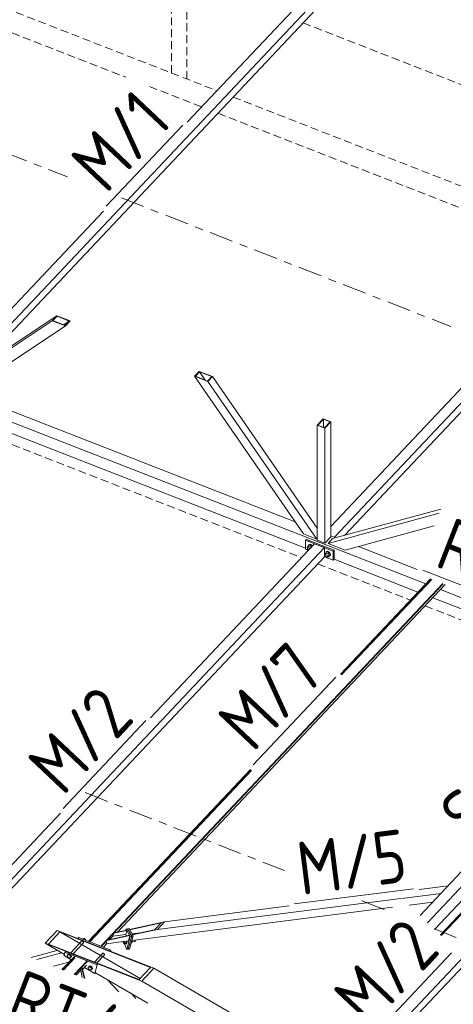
# Model space of a CAD drawing. Header units: millimetres. Extents: x -681 to 506, y -45 to 794.
# Tile 260 of 265: x 274 to 306, y 389 to 463. Entities that reach past the tile are written whole.
import ezdxf

# ---------------------------------------------------------------- set-up
doc = ezdxf.new("R2010")
doc.units = ezdxf.units.MM
doc.header["$LTSCALE"] = 0.6
for name, pattern in [('VERDECKT2', [1.5, 1, -0.5]), ('XKITLINE00', [0]), ('XKITLINE03', [6, 3, -1, 1, -1])]:
    doc.linetypes.add(name, pattern=pattern)
for name, color, linetype, lineweight in [('Bolt', 7, 'Continuous', 0), ('Part', 2, 'Continuous', 0), ('PartMark', 3, 'Continuous', 0), ('S-GRID', 1, 'Continuous', 0)]:
    doc.layers.add(name, color=color, linetype=linetype, lineweight=lineweight)
doc.styles.add('ISOCPEUR', font='ISOCPEUR.TTF')

msp = doc.modelspace()

# ---------------------------------------------------------------- linework, layer by layer
at = {"layer": 'Bolt', "color": 3, "linetype": 'XKITLINE00', "lineweight": 0}
for p, q in [((295.266, 423.657), (295.348, 423.753)), ((295.296, 423.6), (295.266, 423.657)), ((295.29, 423.581), (295.302, 423.619)), ((295.302, 423.534), (295.29, 423.581)), ((295.302, 423.619), (295.348, 423.668)), ((295.302, 423.619), (295.337, 423.637)), ((295.337, 423.637), (295.385, 423.63)), ((295.347, 423.759), (295.371, 423.829)), ((295.349, 423.753), (295.347, 423.759)), ((295.348, 423.753), (295.441, 423.851)), ((295.513, 423.689), (295.348, 423.753)), ((295.371, 423.829), (295.435, 423.862)), ((295.371, 423.829), (295.388, 423.847)), ((295.385, 423.63), (295.432, 423.6)), ((295.452, 423.88), (295.388, 423.847)), ((295.432, 423.6), (295.465, 423.557)), ((295.435, 423.862), (295.523, 423.848)), ((295.605, 423.787), (295.441, 423.851)), ((295.54, 423.867), (295.452, 423.88)), ((295.513, 423.689), (295.605, 423.787)), ((295.54, 423.636), (295.513, 423.689)), ((295.523, 423.848), (295.611, 423.793)), ((295.628, 423.811), (295.54, 423.867)), ((295.632, 423.734), (295.605, 423.787)), ((295.611, 423.793), (295.646, 423.748)), ((295.663, 423.767), (295.628, 423.811)), ((295.337, 423.489), (295.302, 423.534)), ((295.377, 423.464), (295.337, 423.489)), ((296.596, 423.139), (296.678, 423.234)), ((296.626, 423.081), (296.596, 423.139)), ((296.619, 423.063), (296.632, 423.1)), ((296.632, 423.015), (296.619, 423.063)), ((296.632, 423.1), (296.678, 423.149)), ((296.632, 423.1), (296.667, 423.118)), ((296.667, 422.97), (296.632, 423.015)), ((296.667, 423.118), (296.714, 423.111)), ((296.714, 422.941), (296.667, 422.97)), ((296.677, 423.241), (296.701, 423.31)), ((296.679, 423.235), (296.677, 423.241)), ((296.678, 423.234), (296.771, 423.332)), ((296.678, 423.234), (296.843, 423.17)), ((296.701, 423.31), (296.765, 423.343)), ((296.701, 423.31), (296.718, 423.329)), ((296.714, 423.111), (296.762, 423.081)), ((296.762, 422.933), (296.714, 422.941)), ((296.782, 423.361), (296.718, 423.329)), ((296.762, 423.081), (296.797, 423.036)), ((296.797, 422.951), (296.762, 422.933)), ((296.765, 423.343), (296.853, 423.33)), ((296.935, 423.268), (296.771, 423.332)), ((296.776, 422.941), (296.843, 422.915)), ((296.87, 423.348), (296.782, 423.361)), ((296.797, 423.036), (296.809, 422.989)), ((296.797, 422.951), (296.843, 423)), ((296.809, 422.989), (296.797, 422.951)), ((296.843, 423.17), (296.935, 423.268)), ((296.843, 423.17), (296.925, 423.01)), ((296.843, 422.915), (296.935, 423.012)), ((296.843, 422.915), (296.925, 423.01)), ((296.853, 423.33), (296.941, 423.274)), ((296.958, 423.293), (296.87, 423.348)), ((296.925, 423.01), (297.017, 423.108)), ((296.941, 423.002), (296.927, 423.004)), ((297.017, 423.108), (296.935, 423.268)), ((296.935, 423.012), (297.017, 423.108)), ((296.941, 423.274), (297.005, 423.192)), ((297.005, 423.034), (296.941, 423.002)), ((297.022, 423.21), (296.958, 423.293)), ((297.005, 423.192), (297.029, 423.104)), ((297.029, 423.104), (297.005, 423.034)), ((297.005, 423.034), (297.022, 423.052)), ((297.046, 423.122), (297.022, 423.21)), ((297.022, 423.052), (297.046, 423.122)), ((277.41, 393.065), (278.232, 393.936)), ((278.204, 393.907), (278.205, 393.917)), ((278.205, 393.917), (278.214, 393.936)), ((278.214, 393.936), (278.231, 393.948)), ((278.231, 393.948), (278.254, 393.952)), ((278.254, 393.952), (278.279, 393.948)), ((278.279, 393.948), (278.306, 393.937)), ((278.303, 394.095), (278.304, 394.096)), ((278.387, 394.146), (278.304, 394.096)), ((278.306, 393.937), (278.331, 393.918)), ((278.329, 394.085), (278.387, 394.146)), ((278.329, 394.085), (278.362, 394.072)), ((278.331, 393.918), (278.352, 393.895)), ((278.352, 393.895), (278.366, 393.869)), ((278.362, 394.072), (278.42, 394.133)), ((278.372, 393.82), (278.362, 393.801)), ((278.366, 393.869), (278.373, 393.843)), ((278.373, 393.843), (278.372, 393.82)), ((278.42, 394.133), (278.387, 394.146)), ((278.42, 394.133), (278.521, 394.075)), ((278.521, 394.075), (278.477, 394.028)), ((278.544, 394.001), (278.521, 394.075)), ((281.369, 393.877), (281.368, 393.914)), ((281.43, 393.738), (281.369, 393.877)), ((281.49, 393.781), (281.489, 393.929)), ((281.62, 393.798), (281.619, 393.946)), ((281.633, 393.878), (281.624, 393.788)), ((281.626, 393.947), (281.633, 393.878)), ((281.655, 393.792), (281.664, 393.882)), ((281.664, 393.882), (281.657, 393.951)), ((281.99, 393.845), (282.054, 393.853)), ((281.994, 393.809), (282.054, 393.853)), ((282.054, 393.853), (282.053, 394.001)), ((282.054, 393.89), (282.251, 393.915)), ((282.251, 393.915), (282.266, 393.942)), ((282.266, 393.942), (282.271, 393.991)), ((282.271, 393.991), (282.267, 394.028)), ((277.585, 392.996), (278.345, 393.801)), ((278.346, 393.789), (278.331, 393.787)), ((278.362, 393.801), (278.346, 393.789)), ((281.49, 393.781), (281.43, 393.738)), ((281.43, 393.738), (281.559, 393.754)), ((281.49, 393.781), (281.62, 393.798)), ((281.559, 393.742), (281.552, 393.753)), ((281.559, 393.754), (281.62, 393.798)), ((281.597, 393.738), (281.559, 393.742)), ((281.624, 393.788), (281.597, 393.738)), ((281.597, 393.738), (281.628, 393.742)), ((281.628, 393.742), (281.655, 393.792)), ((281.98, 393.808), (281.994, 393.809)), ((277.151, 392.875), (277.209, 392.936)), ((277.234, 392.925), (277.151, 392.875)), ((277.192, 392.747), (277.151, 392.875)), ((277.321, 392.672), (277.192, 392.747)), ((277.292, 392.986), (277.209, 392.936)), ((277.292, 392.986), (277.234, 392.925)), ((277.234, 392.925), (277.267, 392.912)), ((277.267, 392.912), (277.325, 392.973)), ((277.267, 392.912), (277.368, 392.854)), ((277.325, 392.973), (277.292, 392.986)), ((277.409, 392.726), (277.321, 392.672)), ((277.325, 392.973), (277.426, 392.915)), ((277.426, 392.915), (277.368, 392.854)), ((277.368, 392.854), (277.409, 392.726)), ((277.409, 392.726), (277.466, 392.787)), ((277.466, 392.787), (277.426, 392.915)), ((279.197, 392.368), (279.811, 393.019)), ((279.372, 392.299), (279.924, 392.884)), ((279.784, 393), (279.794, 393.019)), ((279.784, 392.99), (279.784, 393)), ((279.794, 393.019), (279.811, 393.031)), ((279.811, 393.031), (279.833, 393.035)), ((279.833, 393.035), (279.859, 393.031)), ((279.859, 393.031), (279.886, 393.02)), ((279.886, 393.02), (279.911, 393.001)), ((279.911, 393.001), (279.931, 392.978)), ((279.925, 392.872), (279.911, 392.87)), ((279.942, 392.884), (279.925, 392.872)), ((279.931, 392.978), (279.946, 392.952)), ((279.951, 392.903), (279.942, 392.884)), ((279.946, 392.952), (279.953, 392.926)), ((279.953, 392.926), (279.951, 392.903)), ((278.788, 392.019), (278.731, 391.958)), ((278.731, 391.958), (278.819, 392.011)), ((278.731, 391.958), (278.771, 391.83)), ((278.9, 391.755), (278.771, 391.83)), ((278.877, 392.073), (278.788, 392.019)), ((278.819, 392.011), (278.877, 392.073)), ((278.819, 392.011), (278.948, 391.937)), ((279.005, 391.998), (278.877, 392.073)), ((278.988, 391.809), (278.9, 391.755)), ((278.948, 391.937), (279.005, 391.998)), ((278.948, 391.937), (278.988, 391.809)), ((278.988, 391.809), (279.046, 391.87)), ((279.046, 391.87), (279.005, 391.998))]:
    msp.add_line(p, q, dxfattribs=at)
at = {"layer": 'Part', "color": 4, "linetype": 'VERDECKT2', "lineweight": 0}
for p, q in [((260.714, 468.944), (288.456, 458.123)), ((259.561, 467.723), (281.574, 459.137)), ((285.026, 459.461), (285.026, 467.125)), ((286.179, 459.011), (286.179, 466.675)), ((294.974, 463.245), (311.434, 456.825)), ((283.366, 458.438), (287.304, 456.902)), ((289.686, 457.643), (317.428, 446.822)), ((288.533, 456.422), (310.546, 447.836)), ((267.098, 433.716), (294.84, 422.895)), ((296.07, 422.415), (303.068, 419.686)), ((304.195, 419.246), (320.037, 413.067))]:
    msp.add_line(p, q, dxfattribs=at)
at = {"layer": 'Part', "color": 2, "linetype": 'XKITLINE00', "lineweight": 0}
for p, q in [((299.316, 468.525), (268.572, 435.958)), ((298.556, 468.821), (286.215, 455.748)), ((270.299, 437.107), (299.316, 467.844)), ((328.288, 457.224), (297.337, 424.438)), ((298.104, 424.57), (328.288, 456.543)), ((279.886, 449.045), (268.092, 436.551)), ((276.011, 440.77), (267.783, 435.297)), ((276.357, 441.136), (268.129, 435.664)), ((276.357, 441.136), (276.011, 440.77)), ((276.011, 440.77), (277.008, 440.381)), ((276.377, 441.103), (276.066, 440.773)), ((276.066, 440.773), (276.988, 440.414)), ((277.354, 440.747), (276.357, 441.136)), ((277.3, 440.743), (276.377, 441.103)), ((276.872, 440.459), (277.3, 440.743)), ((276.988, 440.414), (277.3, 440.743)), ((277.008, 440.381), (277.354, 440.747)), ((277.008, 440.381), (268.78, 434.908)), ((308.858, 437.744), (297.064, 425.25)), ((287.116, 436.94), (286.77, 436.573)), ((287.116, 436.94), (288.113, 436.551)), ((265.059, 436.193), (304.228, 420.915)), ((286.77, 436.573), (287.767, 436.184)), ((286.77, 436.573), (294.998, 424.682)), ((286.825, 436.577), (287.136, 436.907)), ((286.825, 436.577), (287.747, 436.217)), ((287.136, 436.907), (287.564, 436.289)), ((288.058, 436.547), (287.136, 436.907)), ((287.747, 436.217), (288.058, 436.547)), ((288.113, 436.551), (287.767, 436.184)), ((287.767, 436.184), (295.995, 424.293)), ((296.033, 425.105), (288.113, 436.551)), ((269.413, 435.33), (294.365, 425.597)), ((268.336, 434.064), (295.16, 423.601)), ((296.494, 433.365), (296.033, 432.877)), ((296.078, 432.884), (296.505, 433.336)), ((296.494, 433.365), (297.064, 433.143)), ((296.505, 433.336), (296.505, 432.718)), ((297.018, 433.136), (296.505, 433.336)), ((296.033, 432.877), (296.603, 432.654)), ((296.033, 432.877), (296.033, 424.195)), ((296.078, 432.884), (296.591, 432.684)), ((296.591, 432.684), (297.018, 433.136)), ((296.603, 432.654), (297.064, 433.143)), ((296.603, 432.654), (296.603, 423.973)), ((297.064, 433.143), (297.064, 424.461)), ((297.2, 424.325), (305.365, 426.539)), ((296.854, 423.958), (305.246, 426.234)), ((298.134, 423.459), (304.877, 425.288)), ((295.995, 424.293), (294.998, 424.682)), ((295.995, 424.293), (296.033, 424.332)), ((296.603, 423.973), (297.064, 424.461)), ((296.854, 423.958), (297.2, 424.325)), ((297.064, 424.545), (297.452, 424.393)), ((296.585, 423.642), (265.057, 390.245)), ((295.825, 423.939), (283.432, 410.81)), ((295.218, 424.259), (295.16, 424.198)), ((295.16, 424.198), (297.25, 423.383)), ((295.16, 423.517), (295.16, 424.198)), ((297.308, 423.444), (295.218, 424.259)), ((296.585, 423.642), (295.825, 423.939)), ((296.033, 424.195), (296.603, 423.973)), ((296.585, 422.961), (296.585, 423.642)), ((298.134, 423.459), (296.854, 423.958)), ((299.144, 423.733), (303.594, 421.998)), ((304.366, 395.339), (331.074, 423.63)), ((265.824, 390.377), (296.585, 422.961)), ((295.16, 423.517), (295.355, 423.441)), ((296.585, 422.961), (297.25, 422.702)), ((297.308, 423.444), (297.25, 423.383)), ((297.25, 423.383), (297.25, 422.702)), ((297.308, 422.763), (297.308, 423.444)), ((297.25, 422.702), (297.308, 422.763)), ((297.308, 422.763), (303.641, 420.293)), ((330.903, 422.368), (304.906, 394.829)), ((331.505, 422.132), (305.342, 394.417)), ((331.524, 422.121), (305.357, 394.403)), ((305.515, 420.926), (279.736, 393.62)), ((279.775, 393.605), (305.553, 420.911)), ((280.954, 394.626), (305.71, 420.85)), ((304.582, 421.29), (297.796, 414.102)), ((297.824, 414.075), (304.621, 421.275)), ((304.686, 421.25), (297.871, 414.031)), ((304.768, 419.853), (320.61, 413.674)), ((305.356, 420.475), (321.197, 414.296)), ((305.398, 394.364), (327.574, 417.855)), ((290.996, 406.898), (278.804, 393.984)), ((278.843, 393.968), (291.024, 406.872)), ((291.071, 406.828), (278.85, 393.882)), ((276.631, 403.607), (264.784, 391.058)), ((307.727, 400.026), (303.803, 395.87)), ((298.277, 383.444), (311.812, 397.782)), ((298.692, 383.203), (312.542, 397.874)), ((302.423, 397.173), (305.389, 397.55)), ((303.729, 397.848), (305.935, 398.129)), ((283.957, 394.827), (302.35, 397.164)), ((302.968, 396.658), (304.762, 396.886)), ((282.03, 393.998), (301.724, 396.5)), ((284.504, 395.406), (293.902, 396.6)), ((281.85, 394.823), (284.504, 395.406)), ((284.24, 395.325), (281.862, 394.803)), ((283.748, 394.804), (284.24, 395.325)), ((284.504, 395.406), (283.957, 394.827)), ((276.39, 394.758), (275.468, 393.781)), ((275.725, 393.722), (276.59, 394.638)), ((276.39, 394.758), (283.7, 391.906)), ((276.59, 394.638), (282.647, 391.122)), ((283.443, 391.965), (276.59, 394.638)), ((280.656, 394.538), (281.65, 394.756)), ((280.683, 394.567), (280.656, 394.538)), ((280.683, 394.567), (281.638, 394.777)), ((281.65, 394.756), (281.568, 394.445)), ((281.599, 394.845), (281.578, 394.763)), ((281.706, 394.868), (281.599, 394.845)), ((281.599, 394.845), (281.909, 394.301)), ((281.638, 394.777), (281.65, 394.756)), ((281.706, 394.868), (281.812, 394.891)), ((282.015, 394.324), (281.706, 394.868)), ((281.706, 394.868), (282.015, 394.324)), ((282.121, 394.347), (281.812, 394.891)), ((281.862, 394.803), (281.85, 394.823)), ((282.032, 394.504), (282.862, 394.61)), ((282.071, 394.436), (283.748, 394.804)), ((282.083, 394.415), (283.957, 394.827)), ((278.012, 394.209), (277.954, 394.148)), ((277.954, 394.148), (280.382, 393.201)), ((277.954, 394.148), (277.954, 394.147)), ((278.012, 394.209), (280.44, 393.262)), ((278.804, 393.984), (278.784, 393.908)), ((278.804, 393.984), (278.843, 393.968)), ((278.843, 393.968), (278.823, 393.893)), ((280.137, 393.988), (280.075, 393.749)), ((281.765, 393.964), (280.075, 393.749)), ((280.137, 393.988), (281.87, 394.369)), ((280.164, 394.017), (280.137, 393.988)), ((280.164, 394.017), (281.859, 394.389)), ((280.6, 394.322), (280.35, 394.058)), ((280.656, 394.538), (280.6, 394.322)), ((281.568, 394.445), (280.6, 394.322)), ((281.388, 393.916), (281.652, 393.317)), ((281.617, 394.336), (281.568, 394.445)), ((281.909, 394.301), (281.652, 393.317)), ((282.015, 394.324), (281.755, 393.33)), ((282.015, 394.324), (281.755, 393.33)), ((281.87, 394.369), (281.765, 393.964)), ((281.87, 394.369), (281.859, 394.389)), ((282.121, 394.347), (281.859, 393.343)), ((281.909, 394.301), (282.015, 394.324)), ((282.015, 394.324), (282.121, 394.347)), ((282.083, 394.415), (282.071, 394.436)), ((274.425, 392.71), (276.393, 393.243)), ((275.468, 393.781), (282.778, 390.929)), ((275.468, 393.781), (276.928, 392.933)), ((275.725, 393.722), (282.578, 391.049)), ((276.975, 393.11), (276.907, 392.851)), ((277.032, 393.171), (276.975, 393.11)), ((276.975, 393.11), (279.402, 392.163)), ((277.032, 393.171), (279.46, 392.224)), ((279.736, 393.62), (279.716, 393.544)), ((279.736, 393.62), (279.775, 393.605)), ((279.775, 393.605), (279.755, 393.529)), ((279.874, 393.483), (280.133, 393.757)), ((280.382, 393.201), (280.44, 393.262)), ((280.382, 393.201), (280.382, 393.2)), ((280.44, 393.262), (280.42, 393.186)), ((281.652, 393.317), (281.755, 393.33)), ((281.755, 393.33), (281.859, 393.343)), ((274.837, 392.549), (276.713, 393.058)), ((276.117, 392.05), (277.275, 392.364)), ((277.709, 392.824), (276.747, 391.804)), ((276.786, 391.789), (277.748, 392.809)), ((276.85, 391.764), (277.714, 392.679)), ((276.907, 392.851), (277.441, 392.54)), ((278.642, 392.46), (277.679, 391.441)), ((277.709, 392.824), (277.748, 392.809)), ((277.718, 391.425), (278.68, 392.445)), ((278.68, 392.445), (278.642, 392.46)), ((278.176, 391.755), (277.825, 391.383)), ((278.233, 391.971), (278.176, 391.755)), ((278.271, 391.21), (278.176, 391.755)), ((278.26, 392), (278.233, 391.971)), ((278.427, 391.149), (278.233, 391.971)), ((278.464, 391.134), (278.26, 392)), ((278.303, 391.818), (278.598, 392.131)), ((278.438, 391.962), (279.23, 391.502)), ((279.402, 392.163), (279.23, 391.502)), ((279.402, 392.163), (279.46, 392.224)), ((282.578, 391.049), (283.443, 391.965)), ((283.7, 391.906), (282.778, 390.929)), ((283.7, 391.906), (294.269, 385.771)), ((277.718, 391.425), (277.713, 391.421)), ((277.741, 391.45), (277.718, 391.425)), ((277.749, 391.413), (277.741, 391.45)), ((279.23, 391.502), (279.287, 391.563)), ((279.287, 391.563), (283.226, 389.277)), ((281.047, 390.127), (280.166, 391.053)), ((282.778, 390.929), (293.347, 384.794)), ((282.327, 389.628), (281.963, 390.01))]:
    msp.add_line(p, q, dxfattribs=at)
at = {"layer": 'PartMark', "color": 1, "linetype": 'XKITLINE00', "lineweight": 0}
for p, q in [((280.088, 449.404), (285.867, 455.526)), ((304.003, 421.945), (314.728, 417.762)), ((291.198, 407.258), (297.449, 413.879)), ((276.833, 403.966), (283.084, 410.588)), ((294.286, 396.75), (303.32, 397.897)), ((299.936, 386.448), (306.187, 393.07))]:
    msp.add_line(p, q, dxfattribs=at)
at = {"layer": 'S-GRID', "color": 1, "linetype": 'XKITLINE03', "lineweight": 0}
for p, q in [((252.261, 461.335), (277.153, 451.626)), ((281.233, 450.034), (306.125, 440.325)), ((278.502, 405.151), (293.562, 399.277)), ((299.407, 396.997), (301.443, 396.203)), ((304.864, 394.869), (327.241, 386.141))]:
    msp.add_line(p, q, dxfattribs=at)

# ---------------------------------------------------------------- texts
at = {"layer": 'PartMark', "color": 1, "style": 'ISOCPEUR', "width": 0.85}
for s, rotation, p in [('M/1', 46.65022, (280.064, 450.253)), ('RT/8', -21.3083, (304.78, 422.286)), ('M/7', 46.65022, (291.173, 408.106)), ('M/2', 46.65022, (276.809, 404.814)), ('S/5', 46.65022, (307.904, 401.234)), ('M/5', 7.24219, (294.806, 397.42)), ('M/2', 46.65022, (299.911, 387.296)), ('RT/4', -21.3083, (272.34, 388.156))]:
    msp.add_text(s, height=4, rotation=rotation, dxfattribs=at).set_placement(p)

doc.saveas('drawing.dxf')
